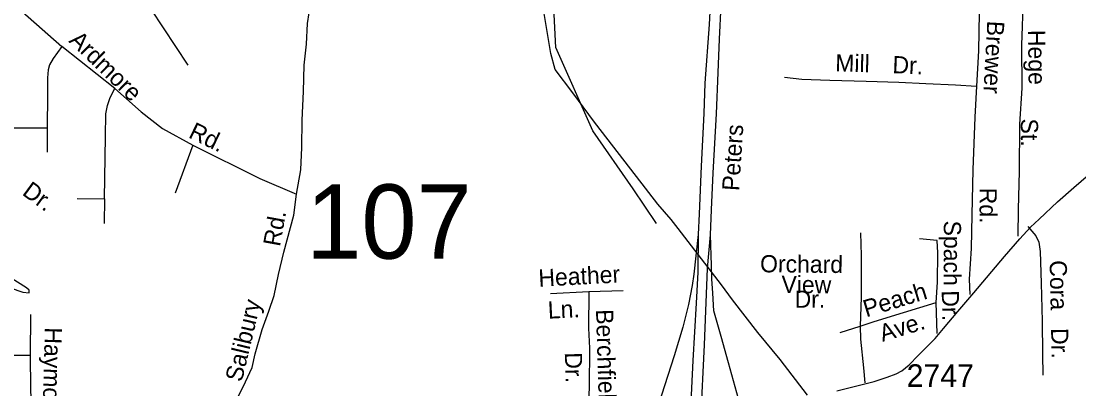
# Model space of a CAD drawing. Extents: x 1547597 to 1699558, y 810033 to 920809.
# Drawn here: x 1623759 to 1629607, y 836281 to 838311 of the extents above; entities that cross this region are included whole.
import ezdxf

# ---------------------------------------------------------------- set-up
doc = ezdxf.new("R2010")
doc.units = 0
for name, color, linetype in [('Exist Hydrographic Creek Single Shore', 7, 'Continuous'), ('Exist Hydrographic Misc Water Feature', 7, 'Continuous'), ('Exist Road Non-System Type 51', 7, 'Continuous'), ('Exist Road Non-System Type 51 Label', 7, 'Continuous'), ('Exist Road Primary Interstate Ramp 1 Lane Attributed', 7, 'Continuous'), ('Exist Road Primary NC Divided Attributed', 7, 'Continuous'), ('Exist Road Primary NC Label', 7, 'Continuous'), ('Exist Road Secondary Structure Standard Bridge Number Label', 7, 'Continuous'), ('Exist Road Secondary Type 51 Attributed', 7, 'Continuous'), ('Exist Road Secondary Type 51 Number Label', 7, 'Continuous'), ('Exist Utilities Electrical Transmission Line', 7, 'Continuous')]:
    doc.layers.add(name, color=color, linetype=linetype)

msp = doc.modelspace()

# ---------------------------------------------------------------- linework, layer by layer
at = {"layer": 'Exist Hydrographic Creek Single Shore'}
for points in [[(1627272.7, 837193.2), (1627142.6, 837385.4), (1626920.8, 837704.9), (1626716.3, 838165.6), (1626697.8, 838533.3), (1626667.8, 838793.2), (1626615.2, 839160.1), (1626624.9, 839421.4), (1626589.1, 839809), (1626569.6, 839962.1), (1626517.6, 840058.4), (1626527.4, 840234.3), (1626512.8, 840319.5), (1626482.8, 840543.3)], [(1624682.8, 838068.7), (1624477.8, 838378.1), (1624219.8, 838974.2), (1624081.8, 839259.4), (1624137.8, 839708), (1624062.9, 840133.2), (1623993.1, 840322.9), (1623884.9, 840421.2), (1623828.6, 840472.6)]]:
    msp.add_lwpolyline(points, dxfattribs=at)
at = {"layer": 'Exist Hydrographic Misc Water Feature'}
msp.add_lwpolyline([(1623552.6, 836961.4), (1623509.4, 836925), (1623503.3, 836910.3), (1623505.8, 836892.3), (1623531.6, 836881), (1623698.8, 836838.5), (1623768.1, 836814.2), (1623803, 836811.6), (1623804.1, 836824.9), (1623788.1, 836839.4), (1623674.7, 836911.2), (1623610.1, 836943.7), (1623552.6, 836961.4)], dxfattribs=at)
at = {"layer": 'Exist Road Non-System Type 51'}
for p, q in [((1624277.7, 837940.2), (1623984.3, 838171.9)), ((1623598.9, 837723.1), (1623903.4, 837723.1)), ((1623903.4, 837723.1), (1623902.5, 837588.8)), ((1624069, 837331.3), (1624219.8, 837329.4)), ((1624219.8, 837329.4), (1624218, 837193.3)), ((1626897.8, 836816.3), (1626685.9, 836805.4)), ((1627087.8, 836821.5), (1626897.8, 836816.3)), ((1628823.8, 836587.3), (1628819, 836757.5)), ((1623811.8, 836691.4), (1623808.4, 836464.9)), ((1628287, 836591.6), (1628397.6, 836627.8))]:
    msp.add_line(p, q, dxfattribs=at)
for points in [[(1623342.3, 838731.2), (1623609.1, 838501.2), (1623984.3, 838171.9)], [(1625281.9, 837356.6), (1625306.4, 837489.5), (1625311.3, 837613.5), (1625313.9, 837765.2), (1625321.3, 837923.4), (1625323.7, 838067.6), (1625337.9, 838183.5), (1625342.9, 838297.6), (1625360.9, 838416.4), (1625377.4, 838543.7)], [(1629280.8, 838461.6), (1629284.5, 838455.2), (1629293.5, 838424.6), (1629295.5, 838395.2), (1629296.6, 838339.1), (1629293.8, 838283.4), (1629290.3, 838179.4), (1629292.7, 837941.6), (1629278.9, 837742.8), (1629276.9, 837480.2), (1629271.7, 837272.3), (1629270.6, 837123.3)], [(1629057.2, 838356.8), (1629051.9, 838147), (1629041, 837953.3)], [(1623984.3, 838171.9), (1623936.5, 838105.7), (1623916.3, 838070.8), (1623908.9, 838043.2), (1623905.2, 837999), (1623905.2, 837905.2), (1623903.4, 837723.1)], [(1627980.8, 838001.2), (1628076.7, 837991.7), (1628230.4, 837985.6), (1628432, 837980.5), (1628611.8, 837973.8), (1628761.5, 837967.6), (1628925.2, 837959.1), (1629041, 837953.3)], [(1624219.8, 837329.4), (1624225.3, 837675.3), (1624228.1, 837800.4), (1624237.3, 837846.3), (1624252, 837890.5), (1624277.7, 837940.2)], [(1624277.7, 837940.2), (1624423.1, 837811.4), (1624540.8, 837719.4), (1624708.2, 837627.4)], [(1629041, 837953.3), (1629032.5, 837781.6), (1629022, 837489.8), (1629016.2, 837242.2), (1629011.4, 837056.4), (1629000.9, 836886.7), (1629004.9, 836801.8)], [(1624708.2, 837627.4), (1624611.5, 837362.1)], [(1624708.2, 837627.4), (1625078.2, 837443.1), (1625281.9, 837356.6)], [(1624453.4, 835578.7), (1624565.4, 835710.2), (1624622.5, 835780), (1624699.7, 835864.1), (1624737.1, 835913.9), (1624799.1, 836008.2), (1624880.1, 836107.9), (1624929.7, 836179.8), (1624969.1, 836254.3), (1624998.8, 836318.8), (1625036.3, 836399), (1625053.8, 836474.8), (1625092.4, 836608.9), (1625128.8, 836708.9), (1625157.7, 836795.7), (1625182.5, 836912.3), (1625212.2, 837036.2), (1625266.7, 837239.1), (1625281.9, 837356.6)], [(1629325, 837176.9), (1629369, 837125.6), (1629386.5, 837091.4), (1629393.6, 837039.2), (1629399.1, 836865.2), (1629403.9, 836655.4), (1629407.1, 836471.5), (1629409.2, 836355.5)], [(1628399.4, 837141.5), (1628403.5, 837017.5), (1628404, 836787.6), (1628397.6, 836627.8)], [(1628819, 836757.5), (1628826.7, 836869.2), (1628827.2, 837031.1), (1628824.2, 837099.2), (1628726.5, 837108.6)], [(1626897.8, 836816.3), (1626896.7, 836616.4), (1626901.1, 836504.5), (1626899.2, 836288.9), (1626892.5, 836130.9), (1626889.1, 836036.8), (1626879.1, 835939.3)], [(1628397.6, 836627.8), (1628475.7, 836652.6), (1628638.4, 836702.2), (1628819, 836757.5)], [(1628397.6, 836627.8), (1628400.3, 836555.9), (1628415.9, 836397.7), (1628424, 836313.9)], [(1623808.4, 836464.9), (1623703, 836464.9), (1623515.6, 836455), (1623337.9, 836455.6), (1623210.6, 836451.8), (1623086.6, 836450.1)], [(1623808.4, 836464.9), (1623810.7, 836282.9), (1623814.2, 836170.5), (1623808.7, 836008.6)]]:
    msp.add_lwpolyline(points, dxfattribs=at)
at = {"layer": 'Exist Road Primary Interstate Ramp 1 Lane Attributed'}
for points in [[(1627503.3, 837132.5), (1627478, 836913.5), (1627469.3, 836850.9), (1627449.1, 836746), (1627417.2, 836622.1), (1627370.1, 836462.2), (1627265.3, 836136.5), (1627244.9, 836045.8)], [(1627743.9, 836159), (1627670.1, 836423.9), (1627630.6, 836569.7), (1627589.5, 836712.2), (1627583.8, 836809.5), (1627578.1, 836888.5), (1627577.1, 836961.7), (1627570.6, 837131)]]:
    msp.add_lwpolyline(points, dxfattribs=at)
at = {"layer": 'Exist Road Primary NC Divided Attributed'}
for points in [[(1627570.6, 837131), (1627576.9, 837269.9), (1627586.3, 837473.1), (1627604.6, 837800.4), (1627613.5, 838028), (1627621.2, 838212.4), (1627638.4, 838588.5), (1627656.1, 838981.6), (1627663.3, 839133.9), (1627676.6, 839363.7), (1627693.8, 839674.4), (1627707.1, 839982.9), (1627719.2, 840260.9), (1627742.5, 840697.3), (1627755.8, 841000.7), (1627759.9, 841216.3), (1627773, 841413.9), (1627785.7, 841596.6), (1627812.3, 841886.8), (1627842.7, 842173.1), (1627866, 842406.8)], [(1627576.4, 838538.6), (1627564.2, 838292.2), (1627539.8, 837969.3), (1627534.8, 837802.1), (1627519.9, 837510.2), (1627507.6, 837247.9), (1627503.3, 837132.5)], [(1627503.3, 837132.5), (1627500.4, 836925.2), (1627491.4, 836753.1), (1627472.3, 836437), (1627457.3, 836093.1)], [(1627517.1, 836107.5), (1627537.6, 836524), (1627554.9, 836945.3), (1627570.6, 837131)]]:
    msp.add_lwpolyline(points, dxfattribs=at)
at = {"layer": 'Exist Road Secondary Type 51 Attributed'}
msp.add_lwpolyline([(1628270.2, 836269.5), (1628475.7, 836322), (1628546.8, 836346.1), (1628598, 836363), (1628628.9, 836380.8), (1628669, 836413.6), (1628719.6, 836464.2), (1628813, 836558.9), (1628858.7, 836613.9), (1628938.2, 836708.3), (1629026.1, 836811.3), (1629195.9, 837012.3), (1629280.3, 837110), (1629340.2, 837174.1), (1629387.7, 837218.6), (1629489.9, 837313.3), (1629578.9, 837392.9), (1629660.3, 837463)], dxfattribs=at)
at = {"layer": 'Exist Utilities Electrical Transmission Line'}
msp.add_lwpolyline([(1628106.7, 836246.3), (1627955.8, 836442.5), (1627832.3, 836592.3), (1627693.3, 836772.4), (1627630.8, 836855.3), (1627391.8, 837166.9), (1627352.5, 837215.3), (1627280, 837300.4), (1627162.5, 837454.1), (1626929.4, 837753.6), (1626810.2, 837915.3), (1626712.4, 838044.8), (1626687.8, 838133.1), (1626649.5, 838365.6)], dxfattribs=at)

# ---------------------------------------------------------------- texts
at = {"layer": 'Exist Road Non-System Type 51 Label'}
for s, rotation, p in [('Brewer', 266.90832, (1629101.4, 838315.3)), ('Ardmore', 316.08924, (1624019.3, 838198.7)), ('Hege', 270.6467, (1629326.4, 838262.7)), ('Mill', 358.55414, (1628259.7, 838034)), ('Dr.', 357.6139, (1628575.4, 838024.6)), ('St.', 270.40671, (1629286.7, 837773.4)), ('Rd.', 334.1215, (1624679.3, 837671.2)), ('Dr.', 323.77427, (1623759.7, 837355.9)), ('Rd.', 269.9633, (1629058.5, 837391.8)), ('Rd.', 79.68204, (1625189.9, 837063)), ('Spach', 269.82814, (1628861.1, 837210.1)), ('Orchard', 359.48731, (1627844.5, 836924.6)), ('Heather', 2.94654, (1626621.7, 836844.8)), ('Cora', 271.29617, (1629445.5, 836990)), ('View', 359.47914, (1627963, 836810.3)), ('Peach', 16.9328, (1628431.7, 836675.2)), ('Salibury', 76.57558, (1624979, 836314.6)), ('Dr.', 359.82814, (1628035.9, 836728.9)), ('Dr.', 271.60346, (1628848.9, 836823.6)), ('Ln.', 2.94654, (1626673.6, 836668)), ('Berchfield', 271.70258, (1626937.5, 836719.1)), ('Ave.', 16.9328, (1628521.7, 836539.8)), ('Haymount', 268.51981, (1623890.5, 836621.4)), ('Dr.', 271.01863, (1629453.8, 836615.6)), ('Dr.', 271.70258, (1626765, 836481.1))]:
    msp.add_text(s, height=95, rotation=rotation, dxfattribs=at).set_placement(p)
at = {"layer": 'Exist Road Primary NC Label'}
msp.add_text('Peters', height=95, rotation=86.38794, dxfattribs=at).set_placement((1627729.3, 837371.9))
at = {"layer": 'Exist Road Secondary Structure Standard Bridge Number Label'}
msp.add_text('107', height=410.1, dxfattribs=at).set_placement((1625335.3, 836999.7))
at = {"layer": 'Exist Road Secondary Type 51 Number Label'}
msp.add_text('2747', height=125, dxfattribs=at).set_placement((1628655.4, 836291.4))

doc.saveas('drawing.dxf')
